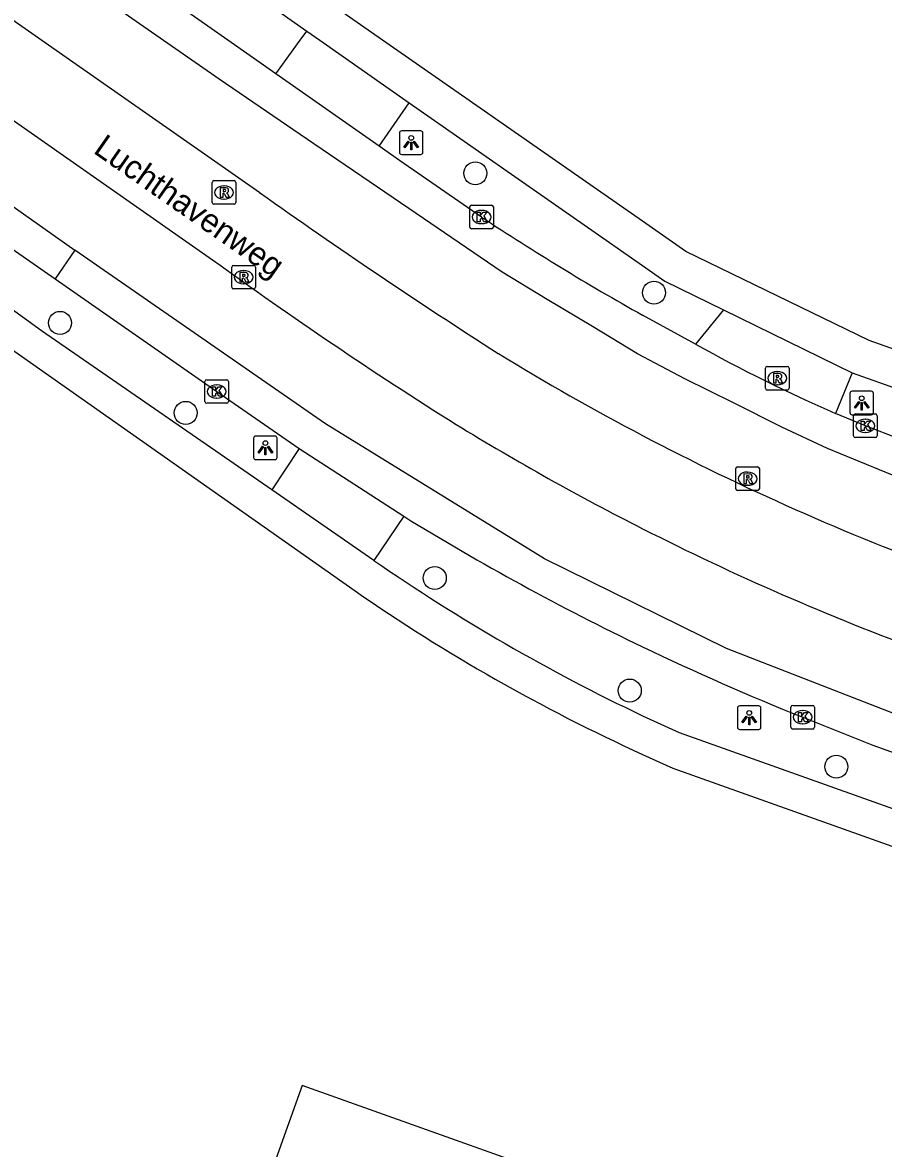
# Model space of a CAD drawing. Extents: x 155018 to 156648, y 383980 to 385733.
# Drawn here: x 155473.7 to 155510.22, y 385203.01 to 385250.75 of the extents above; entities that cross this region are included whole.
import ezdxf

# ---------------------------------------------------------------- set-up
doc = ezdxf.new("R2010")
doc.units = 0
for name, color, linetype in [('IMGEO_Boom', 7, 'Continuous'), ('IMGEO_Kolk', 7, 'Continuous'), ('IMGEO_Lichtpunt', 7, 'Continuous'), ('IMGEO_Openbare_ruimte_label', 7, 'Continuous'), ('IMGEO_OVBaan_gesloten', 7, 'Continuous'), ('IMGEO_Pand', 7, 'Continuous'), ('IMGEO_Rijbaan_lokaal_gesloten', 7, 'Continuous'), ('IMGEO_Rijbaan_lokaal_open', 7, 'Continuous'), ('IMGEO_Rioolput', 7, 'Continuous'), ('IMGEO_Voetpad_open', 7, 'Continuous')]:
    doc.layers.add(name, color=color, linetype=linetype)

msp = doc.modelspace()

# ---------------------------------------------------------------- linework, layer by layer
at = {"layer": 'IMGEO_Boom'}
for centre in [(155492.909, 385244.355), (155500.487, 385239.294), (155475.294, 385238.011), (155480.624, 385234.195), (155491.188, 385227.197), (155499.459, 385222.423), (155508.221, 385219.197)]:
    msp.add_circle(centre, 0.489, dxfattribs=at)
at = {"layer": 'IMGEO_Kolk'}
for p, q in [((155492.672, 385242.077), (155492.672, 385242.929)), ((155492.747, 385243.003), (155493.599, 385243.003)), ((155493.16, 385242.783), (155493.185, 385242.783)), ((155493.673, 385242.929), (155493.673, 385242.077)), ((155493.183, 385242.223), (155493.158, 385242.223)), ((155493.599, 385242.003), (155492.747, 385242.003)), ((155481.439, 385234.678), (155481.439, 385235.53)), ((155481.514, 385235.604), (155482.366, 385235.604)), ((155482.44, 385235.53), (155482.44, 385234.678)), ((155481.927, 385235.384), (155481.952, 385235.384)), ((155482.366, 385234.604), (155481.514, 385234.604)), ((155481.95, 385234.824), (155481.925, 385234.824)), ((155508.952, 385233.226), (155508.952, 385234.078)), ((155509.027, 385234.152), (155509.879, 385234.152)), ((155509.953, 385234.078), (155509.953, 385233.226)), ((155509.44, 385233.932), (155509.465, 385233.932)), ((155509.879, 385233.152), (155509.027, 385233.152)), ((155509.463, 385233.372), (155509.438, 385233.372)), ((155506.294, 385220.867), (155506.294, 385221.719)), ((155506.369, 385221.793), (155507.221, 385221.793)), ((155506.782, 385221.573), (155506.807, 385221.573)), ((155507.295, 385221.719), (155507.295, 385220.867)), ((155507.221, 385220.793), (155506.369, 385220.793)), ((155506.805, 385221.013), (155506.78, 385221.013))]:
    msp.add_line(p, q, dxfattribs=at)
for points in [[(155492.672, 385242.077), (155492.672, 385242.929)], [(155492.747, 385243.003), (155493.599, 385243.003)], [(155492.993, 385242.703), (155493.116, 385242.703), (155493.116, 385242.552), (155493.246, 385242.703), (155493.41, 385242.703), (155493.264, 385242.552), (155493.417, 385242.303), (155493.265, 385242.303), (155493.18, 385242.467), (155493.116, 385242.4), (155493.116, 385242.303), (155492.993, 385242.303), (155492.993, 385242.703)], [(155493.673, 385242.929), (155493.673, 385242.077)], [(155493.599, 385242.003), (155492.747, 385242.003)], [(155481.439, 385234.678), (155481.439, 385235.53)], [(155481.514, 385235.604), (155482.366, 385235.604)], [(155482.44, 385235.53), (155482.44, 385234.678)], [(155481.76, 385235.304), (155481.883, 385235.304), (155481.883, 385235.153), (155482.013, 385235.304), (155482.177, 385235.304), (155482.031, 385235.153), (155482.184, 385234.904), (155482.032, 385234.904), (155481.947, 385235.068), (155481.883, 385235.001), (155481.883, 385234.904), (155481.76, 385234.904), (155481.76, 385235.304)], [(155482.366, 385234.604), (155481.514, 385234.604)], [(155508.952, 385233.226), (155508.952, 385234.078)], [(155509.027, 385234.152), (155509.879, 385234.152)], [(155509.953, 385234.078), (155509.953, 385233.226)], [(155509.273, 385233.852), (155509.396, 385233.852), (155509.396, 385233.701), (155509.526, 385233.852), (155509.69, 385233.852), (155509.544, 385233.701), (155509.697, 385233.452), (155509.545, 385233.452), (155509.46, 385233.616), (155509.396, 385233.549), (155509.396, 385233.452), (155509.273, 385233.452), (155509.273, 385233.852)], [(155509.879, 385233.152), (155509.027, 385233.152)], [(155506.294, 385220.867), (155506.294, 385221.719)], [(155506.369, 385221.793), (155507.221, 385221.793)], [(155507.295, 385221.719), (155507.295, 385220.867)], [(155506.615, 385221.493), (155506.738, 385221.493), (155506.738, 385221.342), (155506.868, 385221.493), (155507.032, 385221.493), (155506.886, 385221.342), (155507.039, 385221.093), (155506.887, 385221.093), (155506.802, 385221.257), (155506.738, 385221.19), (155506.738, 385221.093), (155506.615, 385221.093), (155506.615, 385221.493)], [(155507.221, 385220.793), (155506.369, 385220.793)]]:
    msp.add_lwpolyline(points, dxfattribs=at)
for centre, start, end in [((155492.749, 385242.927), 91.552, 178.448), ((155492.749, 385242.927), 91.552, 178.448), ((155493.597, 385242.927), 1.552, 88.448), ((155493.597, 385242.927), 1.552, 88.448), ((155492.749, 385242.079), 181.552, 268.448), ((155492.749, 385242.079), 181.552, 268.448), ((155493.597, 385242.079), 271.552, 358.448), ((155493.597, 385242.079), 271.552, 358.448), ((155481.516, 385235.528), 91.552, 178.448), ((155481.516, 385235.528), 91.552, 178.448), ((155482.364, 385235.528), 1.552, 88.448), ((155482.364, 385235.528), 1.552, 88.448), ((155481.516, 385234.68), 181.552, 268.448), ((155481.516, 385234.68), 181.552, 268.448), ((155482.364, 385234.68), 271.552, 358.448), ((155482.364, 385234.68), 271.552, 358.448), ((155509.029, 385234.076), 91.552, 178.448), ((155509.029, 385234.076), 91.552, 178.448), ((155509.877, 385234.076), 1.552, 88.448), ((155509.877, 385234.076), 1.552, 88.448), ((155509.029, 385233.228), 181.552, 268.448), ((155509.029, 385233.228), 181.552, 268.448), ((155509.877, 385233.228), 271.552, 358.448), ((155509.877, 385233.228), 271.552, 358.448), ((155506.371, 385221.717), 91.552, 178.448), ((155506.371, 385221.717), 91.552, 178.448), ((155507.219, 385221.717), 1.552, 88.448), ((155507.219, 385221.717), 1.552, 88.448), ((155506.371, 385220.869), 181.552, 268.448), ((155506.371, 385220.869), 181.552, 268.448), ((155507.219, 385220.869), 271.552, 358.448), ((155507.219, 385220.869), 271.552, 358.448)]:
    msp.add_arc(centre, 0.0765, start, end, dxfattribs=at)
for centre, major_axis, ratio, start_param, end_param in [((155493.159, 385242.503), (-0.387, 0.002), 0.722429, 4.712389, 7.853982), ((155493.184, 385242.503), (-0.39, 0.002), 0.717154, 1.570796, 4.712389), ((155481.926, 385235.104), (-0.387, 0.002), 0.722429, 4.712389, 7.853982), ((155481.951, 385235.104), (-0.39, 0.002), 0.717154, 1.570796, 4.712389), ((155509.439, 385233.652), (-0.387, 0.002), 0.722429, 4.712389, 7.853982), ((155509.464, 385233.652), (-0.39, 0.002), 0.717154, 1.570796, 4.712389), ((155506.781, 385221.293), (-0.387, 0.002), 0.722429, 4.712389, 7.853982), ((155506.806, 385221.293), (-0.39, 0.002), 0.717154, 1.570796, 4.712389)]:
    msp.add_ellipse(centre, major_axis=major_axis, ratio=ratio, start_param=start_param, end_param=end_param, dxfattribs=at)
at = {"layer": 'IMGEO_Lichtpunt'}
for p, q in [((155489.691, 385246.06), (155489.691, 385245.253)), ((155489.691, 385246.06), (155489.691, 385245.253)), ((155490.593, 385246.155), (155489.785, 385246.155)), ((155490.593, 385246.155), (155489.785, 385246.155)), ((155490.687, 385245.253), (155490.687, 385246.06)), ((155490.687, 385245.253), (155490.687, 385246.06)), ((155489.785, 385245.159), (155490.593, 385245.159)), ((155489.785, 385245.159), (155490.593, 385245.159)), ((155508.798, 385235.02), (155508.798, 385234.213)), ((155508.798, 385235.02), (155508.798, 385234.213)), ((155509.7, 385235.115), (155508.892, 385235.115)), ((155509.7, 385235.115), (155508.892, 385235.115)), ((155509.794, 385234.213), (155509.794, 385235.02)), ((155509.794, 385234.213), (155509.794, 385235.02)), ((155508.892, 385234.119), (155509.7, 385234.119)), ((155508.892, 385234.119), (155509.7, 385234.119)), ((155483.507, 385233.119), (155483.507, 385232.312)), ((155483.507, 385233.119), (155483.507, 385232.312)), ((155484.409, 385233.214), (155483.601, 385233.214)), ((155484.409, 385233.214), (155483.601, 385233.214)), ((155484.503, 385232.312), (155484.503, 385233.119)), ((155484.503, 385232.312), (155484.503, 385233.119)), ((155483.601, 385232.218), (155484.409, 385232.218)), ((155483.601, 385232.218), (155484.409, 385232.218)), ((155504.027, 385221.677), (155504.027, 385220.87)), ((155504.027, 385221.677), (155504.027, 385220.87)), ((155504.929, 385221.772), (155504.121, 385221.772)), ((155504.929, 385221.772), (155504.121, 385221.772)), ((155505.023, 385220.87), (155505.023, 385221.677)), ((155505.023, 385220.87), (155505.023, 385221.677)), ((155504.121, 385220.776), (155504.929, 385220.776)), ((155504.121, 385220.776), (155504.929, 385220.776))]:
    msp.add_line(p, q, dxfattribs=at)
for points in [[(155490.065, 385245.724), (155490.104, 385245.696), (155489.916, 385245.434), (155489.878, 385245.461), (155490.065, 385245.724)], [(155490.167, 385245.676), (155490.214, 385245.676), (155490.214, 385245.354), (155490.167, 385245.354), (155490.167, 385245.676)], [(155490.277, 385245.696), (155490.315, 385245.723), (155490.502, 385245.461), (155490.463, 385245.433), (155490.277, 385245.696)], [(155509.172, 385234.684), (155509.211, 385234.656), (155509.023, 385234.394), (155508.985, 385234.421), (155509.172, 385234.684)], [(155509.274, 385234.636), (155509.321, 385234.636), (155509.321, 385234.314), (155509.274, 385234.314), (155509.274, 385234.636)], [(155509.384, 385234.656), (155509.422, 385234.683), (155509.609, 385234.421), (155509.57, 385234.393), (155509.384, 385234.656)], [(155483.881, 385232.783), (155483.92, 385232.755), (155483.732, 385232.493), (155483.694, 385232.52), (155483.881, 385232.783)], [(155483.983, 385232.735), (155484.03, 385232.735), (155484.03, 385232.413), (155483.983, 385232.413), (155483.983, 385232.735)], [(155484.093, 385232.755), (155484.131, 385232.782), (155484.318, 385232.52), (155484.279, 385232.492), (155484.093, 385232.755)], [(155504.401, 385221.341), (155504.44, 385221.313), (155504.252, 385221.051), (155504.214, 385221.078), (155504.401, 385221.341)], [(155504.503, 385221.293), (155504.55, 385221.293), (155504.55, 385220.971), (155504.503, 385220.971), (155504.503, 385221.293)], [(155504.613, 385221.313), (155504.651, 385221.34), (155504.838, 385221.078), (155504.799, 385221.05), (155504.613, 385221.313)]]:
    msp.add_lwpolyline(points, dxfattribs=at)
for centre in [(155490.19, 385245.858), (155509.297, 385234.818), (155484.006, 385232.917), (155504.526, 385221.475)]:
    msp.add_circle(centre, 0.0994, dxfattribs=at)
for centre, start, end in [((155489.785, 385246.06), 90, 180), ((155489.785, 385246.06), 90, 180), ((155490.593, 385246.06), 0, 90), ((155490.593, 385246.06), 0, 90), ((155489.785, 385245.253), 180, 270), ((155489.785, 385245.253), 180, 270), ((155490.593, 385245.253), 270, 0), ((155490.593, 385245.253), 270, 360), ((155508.892, 385235.02), 90, 180), ((155508.892, 385235.02), 90, 180), ((155509.7, 385235.02), 0, 90), ((155509.7, 385235.02), 0, 90), ((155508.892, 385234.213), 180, 270), ((155508.892, 385234.213), 180, 270), ((155509.7, 385234.213), 270, 0), ((155509.7, 385234.213), 270, 360), ((155483.601, 385233.119), 90, 180), ((155483.601, 385233.119), 90, 180), ((155484.409, 385233.119), 0, 90), ((155484.409, 385233.119), 0, 90), ((155483.601, 385232.312), 180, 270), ((155483.601, 385232.312), 180, 270), ((155484.409, 385232.312), 270, 0), ((155484.409, 385232.312), 270, 360), ((155504.121, 385221.677), 90, 180), ((155504.121, 385221.677), 90, 180), ((155504.929, 385221.677), 0, 90), ((155504.929, 385221.677), 0, 90), ((155504.121, 385220.87), 180, 270), ((155504.121, 385220.87), 180, 270), ((155504.929, 385220.87), 270, 0), ((155504.929, 385220.87), 270, 360)]:
    msp.add_arc(centre, 0.0946, start, end, dxfattribs=at)
at = {"layer": 'IMGEO_OVBaan_gesloten'}
for points in [[(155434.788, 385277.655), (155445.154, 385270.546), (155474.522, 385250), (155483.762, 385243.536)], [(155432.913, 385274.986), (155468.446, 385250), (155481.766, 385240.688)]]:
    msp.add_lwpolyline(points, dxfattribs=at)
for centre, radius, start, end in [((155637.205, 385460.24), 265.529, 234.69849, 237.33302), ((155592.555, 385393.49), 188.739, 234.05602, 237.84264), ((155550.341, 385329.05), 108.229, 238.55834, 242.28138), ((155550.883, 385329.581), 112.462, 238.4865, 243.09935), ((155550.474, 385329.298), 108.511, 242.28006, 249.8775), ((155550.593, 385329.036), 111.845, 243.10538, 249.80308)]:
    msp.add_arc(centre, radius, start, end, dxfattribs=at)
at = {"layer": 'IMGEO_Pand'}
msp.add_lwpolyline([(155500, 385200.53), (155485.559, 385205.683), (155483.887, 385200.972)], dxfattribs=at)
at = {"layer": 'IMGEO_Rijbaan_lokaal_gesloten'}
for points in [[(155484.453, 385248.574), (155482.416, 385250), (155475.534, 385254.819), (155461.221, 385264.811), (155450.191, 385272.539), (155447.765, 385274.216)], [(155431.663, 385273.213), (155433.364, 385271.333), (155433.769, 385270.941), (155434.968, 385270.089), (155475.915, 385241.101)], [(155437.905, 385265.859), (155439.338, 385264.844), (155453.681, 385254.836), (155467.265, 385245.326), (155475.085, 385239.875)], [(155551.002, 385217.123), (155544.169, 385219.528), (155538.306, 385221.609), (155532.802, 385223.57), (155527.298, 385225.531), (155522.633, 385227.189), (155519.347, 385228.351), (155516.06, 385229.513), (155512.818, 385230.662), (155511.159, 385231.337), (155509.499, 385232.013), (155507.84, 385232.688), (155505.912, 385233.597), (155503.855, 385234.619), (155501.799, 385235.641), (155499.789, 385236.705), (155497.875, 385237.856), (155495.962, 385239.007), (155494.048, 385240.158), (155490.085, 385242.86), (155486.064, 385245.605), (155482.044, 385248.35), (155476.156, 385252.446)], [(155488.829, 385245.509), (155484.453, 385248.574)], [(155493.172, 385242.502), (155489.698, 385244.901), (155488.829, 385245.509)], [(155475.915, 385241.101), (155475.085, 385239.875)], [(155557.9, 385204.567), (155537.191, 385211.882), (155513.737, 385220.252), (155503.557, 385224.201), (155495.838, 385228.015), (155486.554, 385233.732), (155475.915, 385241.101)], [(155475.085, 385239.875), (155481.942, 385235.104), (155485.441, 385232.688)], [(155502.25, 385237.113), (155500, 385238.341)], [(155645.511, 385185.075), (155642.46, 385186.17), (155625.397, 385192.189), (155624.083, 385192.653), (155605.809, 385199.206), (155586.53, 385206.07), (155568.213, 385212.56), (155547.052, 385220.126), (155528.7, 385226.617), (155515.285, 385231.385), (155509.453, 385233.651), (155508.191, 385234.171)], [(155485.441, 385232.688), (155489.87, 385229.816)], [(155506.795, 385221.294), (155509.765, 385220.109), (155524.133, 385214.963), (155528.082, 385213.531)]]:
    msp.add_lwpolyline(points, dxfattribs=at)
for centre, radius, start, end in [((155554.097, 385334.794), 110.588, 236.56995, 240.71358), ((155536.444, 385298.694), 70.437, 240.95792, 246.3526), ((155547.576, 385323.337), 109.891, 238.3238, 244.34597), ((155547.716, 385323.706), 110.285, 244.36335, 248.21964)]:
    msp.add_arc(centre, radius, start, end, dxfattribs=at)
at = {"layer": 'IMGEO_Rijbaan_lokaal_open'}
for points in [[(155484.453, 385248.574), (155485.479, 385250), (155485.758, 385250.387)], [(155485.758, 385250.387), (155486.309, 385250), (155490.098, 385247.339)], [(155488.829, 385245.509), (155490.098, 385247.339)], [(155503.434, 385238.562), (155502.25, 385237.113)], [(155503.434, 385238.562), (155508.89, 385235.892)], [(155508.89, 385235.892), (155508.191, 385234.171)], [(155485.441, 385232.688), (155484.282, 385230.934)], [(155488.61, 385227.94), (155484.282, 385230.934)], [(155489.87, 385229.816), (155488.61, 385227.94)]]:
    msp.add_lwpolyline(points, dxfattribs=at)
at = {"layer": 'IMGEO_Rioolput'}
for p, q in [((155481.824, 385244.045), (155482.676, 385244.045)), ((155481.749, 385243.119), (155481.749, 385243.971)), ((155482.237, 385243.825), (155482.262, 385243.825)), ((155482.75, 385243.971), (155482.75, 385243.119)), ((155482.676, 385243.045), (155481.824, 385243.045)), ((155482.26, 385243.265), (155482.235, 385243.265)), ((155482.579, 385239.525), (155482.579, 385240.377)), ((155482.654, 385240.451), (155483.506, 385240.451)), ((155483.067, 385240.231), (155483.092, 385240.231)), ((155483.58, 385240.377), (155483.58, 385239.525)), ((155483.506, 385239.451), (155482.654, 385239.451)), ((155483.09, 385239.671), (155483.065, 385239.671)), ((155505.213, 385235.241), (155505.213, 385236.093)), ((155505.288, 385236.167), (155506.14, 385236.167)), ((155505.701, 385235.947), (155505.726, 385235.947)), ((155506.214, 385236.093), (155506.214, 385235.241)), ((155506.14, 385235.167), (155505.288, 385235.167)), ((155505.724, 385235.387), (155505.699, 385235.387)), ((155503.956, 385230.981), (155503.956, 385231.833)), ((155504.031, 385231.907), (155504.883, 385231.907)), ((155504.444, 385231.687), (155504.469, 385231.687)), ((155504.957, 385231.833), (155504.957, 385230.981)), ((155504.467, 385231.127), (155504.442, 385231.127)), ((155504.883, 385230.907), (155504.031, 385230.907))]:
    msp.add_line(p, q, dxfattribs=at)
for points in [[(155481.824, 385244.045), (155482.676, 385244.045)], [(155481.749, 385243.119), (155481.749, 385243.971)], [(155482.338, 385243.743), (155482.086, 385243.745), (155482.086, 385243.345)], [(155482.264, 385243.664), (155482.21, 385243.664), (155482.21, 385243.583)], [(155482.21, 385243.583), (155482.262, 385243.583)], [(155482.75, 385243.971), (155482.75, 385243.119)], [(155482.676, 385243.045), (155481.824, 385243.045)], [(155482.086, 385243.345), (155482.21, 385243.345), (155482.21, 385243.507), (155482.221, 385243.507)], [(155482.268, 385243.478), (155482.339, 385243.345), (155482.479, 385243.345), (155482.414, 385243.471)], [(155482.579, 385239.525), (155482.579, 385240.377)], [(155482.654, 385240.451), (155483.506, 385240.451)], [(155483.58, 385240.377), (155483.58, 385239.525)], [(155483.168, 385240.149), (155482.916, 385240.151), (155482.916, 385239.751)], [(155482.916, 385239.751), (155483.04, 385239.751), (155483.04, 385239.913), (155483.051, 385239.913)], [(155483.094, 385240.07), (155483.04, 385240.07), (155483.04, 385239.989)], [(155483.04, 385239.989), (155483.092, 385239.989)], [(155483.098, 385239.884), (155483.169, 385239.751), (155483.309, 385239.751), (155483.244, 385239.877)], [(155483.506, 385239.451), (155482.654, 385239.451)], [(155505.213, 385235.241), (155505.213, 385236.093)], [(155505.288, 385236.167), (155506.14, 385236.167)], [(155506.214, 385236.093), (155506.214, 385235.241)], [(155505.802, 385235.865), (155505.55, 385235.867), (155505.55, 385235.467)], [(155505.55, 385235.467), (155505.674, 385235.467), (155505.674, 385235.629), (155505.685, 385235.629)], [(155505.728, 385235.786), (155505.674, 385235.786), (155505.674, 385235.705)], [(155505.674, 385235.705), (155505.726, 385235.705)], [(155505.732, 385235.6), (155505.803, 385235.467), (155505.943, 385235.467), (155505.878, 385235.593)], [(155506.14, 385235.167), (155505.288, 385235.167)], [(155503.956, 385230.981), (155503.956, 385231.833)], [(155504.031, 385231.907), (155504.883, 385231.907)], [(155504.545, 385231.605), (155504.293, 385231.607), (155504.293, 385231.207)], [(155504.957, 385231.833), (155504.957, 385230.981)], [(155504.293, 385231.207), (155504.417, 385231.207), (155504.417, 385231.369), (155504.428, 385231.369)], [(155504.471, 385231.526), (155504.417, 385231.526), (155504.417, 385231.445)], [(155504.417, 385231.445), (155504.469, 385231.445)], [(155504.475, 385231.34), (155504.546, 385231.207), (155504.686, 385231.207), (155504.621, 385231.333)], [(155504.883, 385230.907), (155504.031, 385230.907)]]:
    msp.add_lwpolyline(points, dxfattribs=at)
for centre, radius, start, end in [((155481.826, 385243.969), 0.0765, 91.552, 178.448), ((155481.826, 385243.969), 0.0765, 91.552, 178.448), ((155482.674, 385243.969), 0.0765, 1.552, 88.448), ((155482.674, 385243.969), 0.0765, 1.552, 88.448), ((155482.246, 385243.772), 0.19, 274.7715, 282.9687), ((155482.27, 385243.568), 0.0964, 77.0061, 93.1865), ((155482.284, 385243.625), 0.0378, 276.6634, 79.6772), ((155482.337, 385243.633), 0.109, 350.3612, 89.416), ((155482.335, 385243.633), 0.112, 277.5842, 350.9817), ((155482.319, 385243.418), 0.108, 29.5134, 73.7905), ((155481.826, 385243.121), 0.0765, 181.552, 268.448), ((155481.826, 385243.121), 0.0765, 181.552, 268.448), ((155482.22, 385243.454), 0.0533, 26.0293, 88.6989), ((155482.674, 385243.121), 0.0765, 271.552, 358.448), ((155482.674, 385243.121), 0.0765, 271.552, 358.448), ((155482.656, 385240.375), 0.0765, 91.552, 178.448), ((155482.656, 385240.375), 0.0765, 91.552, 178.448), ((155483.504, 385240.375), 0.0765, 1.552, 88.448), ((155483.504, 385240.375), 0.0765, 1.552, 88.448), ((155483.05, 385239.86), 0.0533, 26.0293, 88.6989), ((155483.076, 385240.178), 0.19, 274.7715, 282.9687), ((155483.1, 385239.974), 0.0964, 77.0061, 93.1865), ((155483.114, 385240.031), 0.0378, 276.6634, 79.6772), ((155483.167, 385240.039), 0.109, 350.3612, 89.416), ((155483.165, 385240.039), 0.112, 277.5842, 350.9817), ((155483.149, 385239.824), 0.108, 29.5134, 73.7905), ((155482.656, 385239.527), 0.0765, 181.552, 268.448), ((155482.656, 385239.527), 0.0765, 181.552, 268.448), ((155483.504, 385239.527), 0.0765, 271.552, 358.448), ((155483.504, 385239.527), 0.0765, 271.552, 358.448), ((155505.29, 385236.091), 0.0765, 91.552, 178.448), ((155505.29, 385236.091), 0.0765, 91.552, 178.448), ((155506.138, 385236.091), 0.0765, 1.552, 88.448), ((155506.138, 385236.091), 0.0765, 1.552, 88.448), ((155505.684, 385235.576), 0.0533, 26.0293, 88.6989), ((155505.71, 385235.894), 0.19, 274.7715, 282.9687), ((155505.734, 385235.69), 0.0964, 77.0061, 93.1865), ((155505.748, 385235.747), 0.0378, 276.6634, 79.6772), ((155505.801, 385235.755), 0.109, 350.3612, 89.416), ((155505.799, 385235.755), 0.112, 277.5842, 350.9817), ((155505.783, 385235.54), 0.108, 29.5134, 73.7905), ((155505.29, 385235.243), 0.0765, 181.552, 268.448), ((155505.29, 385235.243), 0.0765, 181.552, 268.448), ((155506.138, 385235.243), 0.0765, 271.552, 358.448), ((155506.138, 385235.243), 0.0765, 271.552, 358.448), ((155504.033, 385231.831), 0.0765, 91.552, 178.448), ((155504.033, 385231.831), 0.0765, 91.552, 178.448), ((155504.544, 385231.495), 0.109, 350.3612, 89.416), ((155504.881, 385231.831), 0.0765, 1.552, 88.448), ((155504.881, 385231.831), 0.0765, 1.552, 88.448), ((155504.427, 385231.316), 0.0533, 26.0293, 88.6989), ((155504.453, 385231.634), 0.19, 274.7715, 282.9687), ((155504.477, 385231.43), 0.0964, 77.0061, 93.1865), ((155504.491, 385231.487), 0.0378, 276.6634, 79.6772), ((155504.542, 385231.495), 0.112, 277.5842, 350.9817), ((155504.526, 385231.28), 0.108, 29.5134, 73.7905), ((155504.033, 385230.983), 0.0765, 181.552, 268.448), ((155504.033, 385230.983), 0.0765, 181.552, 268.448), ((155504.881, 385230.983), 0.0765, 271.552, 358.448), ((155504.881, 385230.983), 0.0765, 271.552, 358.448)]:
    msp.add_arc(centre, radius, start, end, dxfattribs=at)
for centre, major_axis, ratio, start_param, end_param in [((155482.236, 385243.545), (-0.387, 0.002), 0.722429, 4.712389, 7.853982), ((155482.261, 385243.545), (-0.39, 0.002), 0.717154, 1.570796, 4.712389), ((155483.066, 385239.951), (-0.387, 0.002), 0.722429, 4.712389, 7.853982), ((155483.091, 385239.951), (-0.39, 0.002), 0.717154, 1.570796, 4.712389), ((155505.7, 385235.667), (-0.387, 0.002), 0.722429, 4.712389, 7.853982), ((155505.725, 385235.667), (-0.39, 0.002), 0.717154, 1.570796, 4.712389), ((155504.443, 385231.407), (-0.387, 0.002), 0.722429, 4.712389, 7.853982), ((155504.468, 385231.407), (-0.39, 0.002), 0.717154, 1.570796, 4.712389)]:
    msp.add_ellipse(centre, major_axis=major_axis, ratio=ratio, start_param=start_param, end_param=end_param, dxfattribs=at)
at = {"layer": 'IMGEO_Voetpad_open'}
for points in [[(155650.233, 385187.375), (155585.597, 385210.337), (155509.618, 385237.262), (155501.834, 385241.047), (155500, 385242.323), (155488.965, 385250), (155486.638, 385251.619), (155445.26, 385280.65), (155445.254, 385280.803)], [(155416.844, 385276.273), (155418.525, 385275.088), (155430.291, 385266.788), (155435.607, 385263.049), (155435.813, 385263.317), (155436.277, 385262.901), (155443.177, 385257.98), (155454.592, 385250), (155487.807, 385226.648)], [(155449.135, 385276.104), (155485.758, 385250.387)], [(155484.282, 385230.934), (155474.511, 385237.675), (155464.606, 385244.845), (155457.427, 385249.874), (155453.798, 385252.416), (155436.84, 385264.295), (155437.905, 385265.859)], [(155490.098, 385247.339), (155500, 385240.449), (155500.951, 385239.787), (155503.434, 385238.562)], [(155508.89, 385235.892), (155584.981, 385208.934), (155652.019, 385185.08)], [(155500, 385221.357), (155501.553, 385220.64), (155532.476, 385209.641), (155533.076, 385210.044)], [(155500, 385219.714), (155501.291, 385219.137), (155532.69, 385207.961), (155533.612, 385202.973), (155531.952, 385198.111)]]:
    msp.add_lwpolyline(points, dxfattribs=at)
for centre, radius, start, end in [((155534.709, 385294.556), 81.011, 235.31637, 244.63097), ((155533.255, 385292.379), 79.913, 235.33877, 245.40858)]:
    msp.add_arc(centre, radius, start, end, dxfattribs=at)

# ---------------------------------------------------------------- texts
at = {"layer": 'IMGEO_Openbare_ruimte_label'}
msp.add_text('Luchthavenweg', height=1, rotation=325.1019, dxfattribs=at).set_placement((155476.661, 385245.248))

doc.saveas('drawing.dxf')
